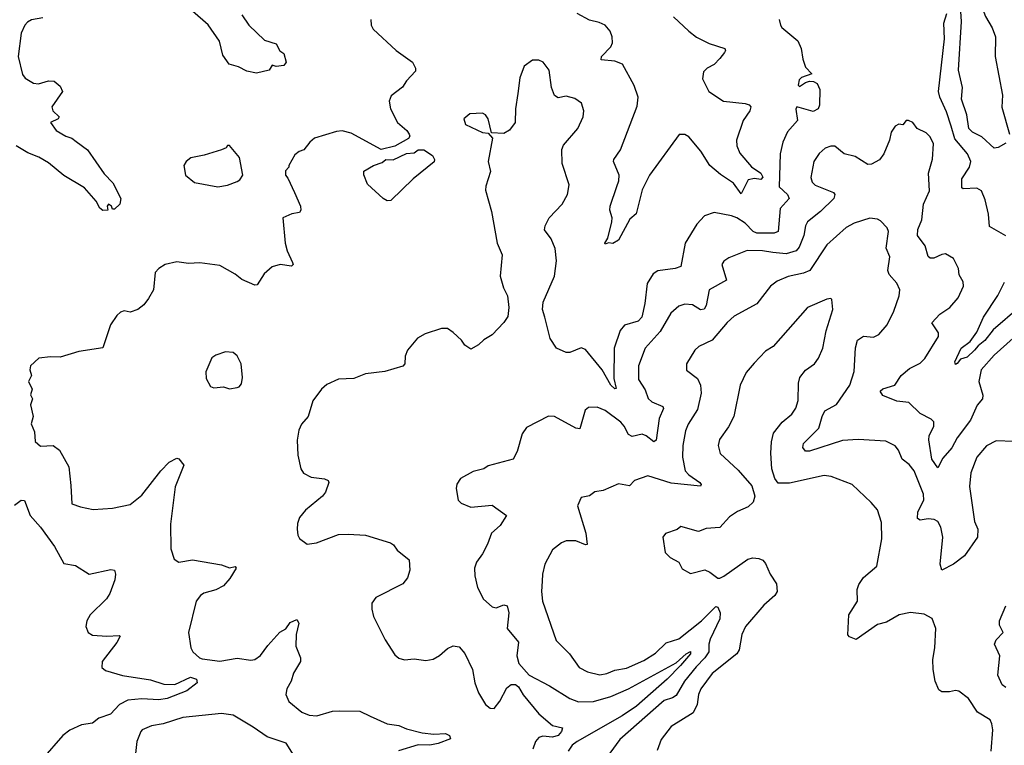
# Model space of a CAD drawing. Extents: x 2057697 to 2160550, y 827490 to 1016834.
# Tile 404 of 509: x 2085827 to 2090887, y 976105 to 979834. Entities that reach past the tile are written whole.
import ezdxf

# ---------------------------------------------------------------- set-up
doc = ezdxf.new("R2010")
doc.units = 0

msp = doc.modelspace()

# ---------------------------------------------------------------- linework, layer by layer
at = {"layer": '0CON20XD'}
for points in [[(2090916.5, 980365), (2090835.5, 980324.5), (2090756.2, 980235), (2090744.6, 980195.4), (2090739.4, 980095), (2090752.9, 979982.9), (2090776.2, 979886.2), (2090790.2, 979850.2), (2090825, 979791.9), (2090841, 979745), (2090838.9, 979645), (2090877.1, 979445), (2090874.2, 979384.2), (2090913.3, 979245)], [(2090895, 979198.8), (2090855, 979176.2), (2090835, 979174.2), (2090771.9, 979231.9), (2090722.5, 979255), (2090705, 979274.2), (2090694.7, 979345), (2090666.6, 979425), (2090671, 979485), (2090651.9, 979575), (2090667.2, 979825), (2090659.8, 979925)], [(2086968.3, 979858.3), (2087004.4, 979805), (2087085, 979729.2), (2087145, 979708.8), (2087163.8, 979673.8), (2087185, 979660), (2087196.7, 979615), (2087185, 979598.8), (2087145, 979592.5), (2087125, 979600), (2087110, 979575), (2087045, 979558.6), (2086995, 979569.4), (2086952.1, 979592.1), (2086904.5, 979604.5), (2086871.5, 979651.5), (2086853.4, 979723.4), (2086795, 979807.8), (2086715, 979877.5)], [(2089187.6, 979847.6), (2089265, 979774), (2089305, 979744.3), (2089370.9, 979710.9), (2089450, 979685), (2089453.8, 979675), (2089448.8, 979665), (2089424.2, 979635), (2089395, 979604.2), (2089360, 979585), (2089341.2, 979565), (2089335, 979530), (2089368.8, 979465), (2089443.3, 979415), (2089555, 979403.6), (2089575.4, 979395.4), (2089584.2, 979385), (2089579.2, 979365), (2089544.3, 979315), (2089510.8, 979215), (2089512.9, 979185), (2089527.6, 979147.6), (2089587.4, 979077.4), (2089635, 979045.4), (2089646.2, 979023.8), (2089635, 979012.9), (2089603, 979017), (2089570, 979010), (2089535, 978938.8), (2089495, 978993.5), (2089428.1, 979038.1), (2089373.7, 979083.7), (2089328, 979158), (2089265, 979231.2), (2089245, 979243.8), (2089216.4, 979243.6), (2089064, 979035), (2089025, 978960), (2088995, 978836.7), (2088962, 978808), (2088905, 978700), (2088875, 978683.3), (2088852.5, 978687.5), (2088835, 978680), (2088833.8, 978685), (2088849.1, 978710.9), (2088870.8, 978795), (2088872, 978815), (2088859.4, 978855), (2088861.1, 978875), (2088895.7, 978975.7), (2088906.5, 979005), (2088908.1, 979035), (2088878.6, 979105), (2088880, 979115), (2088914.5, 979165), (2089000.2, 979389.8), (2089005.4, 979435), (2088985, 979495.7), (2088925, 979604.4), (2088885, 979621.3), (2088815, 979627.5), (2088817.1, 979645), (2088865, 979694.4), (2088874, 979714), (2088871.4, 979745), (2088860.8, 979775), (2088835, 979806.2), (2088805, 979820), (2088755, 979831.2), (2088692.5, 979865)], [(2090895, 978722.9), (2090811.2, 978771.2), (2090804.7, 978835), (2090788.1, 978908.1), (2090769.1, 978955), (2090745, 978967.6), (2090675, 978963.6), (2090669.1, 978969.1), (2090668.5, 979015), (2090708.2, 979075), (2090715.4, 979105), (2090697.5, 979145), (2090632.2, 979222.2), (2090613.1, 979286.9), (2090590, 979360), (2090554.5, 979435.5), (2090548.7, 979465), (2090578.6, 979735), (2090575.3, 979815), (2090591, 979865)], [(2085947.1, 979842.9), (2085887.9, 979832.1), (2085868.3, 979821.7), (2085853.8, 979805), (2085834.2, 979765), (2085818.8, 979645), (2085842.3, 979552.3), (2085855, 979532.5), (2085897.7, 979507.7), (2085923.9, 979503.9), (2085975, 979518.8), (2086005, 979517.5), (2086035, 979492.5), (2086046.7, 979465), (2085992.5, 979385), (2085998.2, 979365), (2086031.1, 979335), (2086025.7, 979325), (2085985.8, 979305), (2086015, 979264.4), (2086064.2, 979235), (2086095, 979225.4), (2086118.1, 979208.1), (2086175.6, 979165), (2086262, 979042), (2086305.8, 978995), (2086347.5, 978915), (2086342.5, 978885), (2086315, 978860), (2086305, 978860), (2086300, 978875), (2086283.6, 978886.4), (2086277.5, 978875), (2086280, 978855), (2086255, 978853.3), (2086240, 978865), (2086220.3, 978900.3), (2086160, 978970), (2086055, 979032.2), (2085975, 979098.8), (2085925, 979127.9), (2085868.8, 979148.8), (2085808.8, 979185)], [(2087632, 979835), (2087634, 979805), (2087643.8, 979785), (2087761.2, 979675), (2087845, 979616), (2087861.2, 979585), (2087860.7, 979569.3), (2087815, 979518.8), (2087795, 979486.2), (2087736.8, 979443.2), (2087725.7, 979415), (2087732.2, 979375), (2087769.5, 979305), (2087816, 979265), (2087828.8, 979245), (2087832, 979235), (2087825, 979223.5), (2087755, 979183.8), (2087685, 979166.4), (2087530.2, 979250.2), (2087485, 979261.9), (2087455, 979258.6), (2087342.5, 979225), (2087317.5, 979205), (2087287.5, 979165), (2087263, 979157), (2087240.7, 979139.3), (2087210, 979085), (2087210, 979075), (2087193, 979057), (2087192.5, 979035), (2087205, 979020), (2087240, 978945), (2087270, 978875), (2087272.5, 978855), (2087265, 978842.5), (2087225, 978836.7), (2087180, 978815), (2087192, 978685), (2087202, 978645), (2087230, 978585), (2087232.5, 978575), (2087223.8, 978566.2), (2087165, 978575.4), (2087125, 978564.1), (2087083, 978527), (2087048.2, 978471.8), (2087035, 978468.6), (2086968.5, 978498.5), (2086935, 978525.8), (2086855, 978570), (2086753.6, 978583.6)], [(2089729.2, 979835), (2089736, 979805), (2089743, 979793), (2089825.8, 979725), (2089842.5, 979685), (2089850.6, 979630.6)], [(2089850.6, 979630.6), (2089865, 979590), (2089897.5, 979555), (2089845, 979537.1), (2089833.1, 979525), (2089827.9, 979497.9), (2089835, 979491.1), (2089865, 979511.5), (2089885, 979517.1), (2089905.8, 979515.8), (2089925, 979506.2), (2089938.1, 979475), (2089936.2, 979393.8), (2089930, 979375), (2089905, 979362.3), (2089820, 979385), (2089815.5, 979374.5), (2089824.5, 979315), (2089771.9, 979258.1), (2089748.2, 979205), (2089734.7, 979145), (2089730, 978975), (2089771.9, 978935), (2089781.9, 978915), (2089735, 978863.3), (2089724.5, 978745.5), (2089703.9, 978736.1), (2089615, 978736.5), (2089595.9, 978745.9), (2089555, 978787.7), (2089512.9, 978815), (2089485, 978826), (2089395, 978843.3), (2089346, 978825), (2089306.9, 978783.1), (2089246.2, 978685), (2089224.5, 978565.5), (2089195, 978554.7), (2089106.3, 978543.7), (2089082.5, 978527.5), (2089052.2, 978477.8), (2089039.8, 978375), (2089024.1, 978305), (2089005, 978283.8), (2088935.8, 978264.2), (2088913.3, 978236.7), (2088881.8, 978145), (2088879.6, 977989.6), (2088892.5, 977937.5), (2088885, 977936.2), (2088864.2, 977955), (2088820, 978035), (2088735, 978138), (2088712.7, 978147.3), (2088655, 978124), (2088636.1, 978123.9), (2088585.6, 978145.6), (2088552.9, 978195), (2088525.8, 978304.2), (2088514.5, 978344.5), (2088517.9, 978382.1), (2088575.6, 978515), (2088585.7, 978595), (2088578.3, 978658.3), (2088558.3, 978708.3), (2088524.2, 978754.2), (2088527.5, 978775), (2088548.8, 978815), (2088614.2, 978885), (2088642.9, 978935), (2088650, 978985), (2088615.6, 979095), (2088613.5, 979166.5), (2088621.2, 979188.8), (2088695.8, 979275), (2088722.5, 979335), (2088725.7, 979365.7), (2088713.8, 979405), (2088679.3, 979429.3), (2088635, 979440), (2088595, 979432.5), (2088575, 979444.3), (2088560, 979485), (2088547.8, 979575), (2088517.5, 979615), (2088495, 979625.8), (2088462.5, 979625), (2088418.8, 979595), (2088398, 979535), (2088387.1, 979455), (2088374.2, 979375.8), (2088373.9, 979306.1), (2088344.2, 979265.8), (2088315, 979248.8), (2088251.7, 979251.7), (2088233.8, 979325), (2088221.2, 979345), (2088205, 979354), (2088139.5, 979350.5), (2088110, 979325), (2088117.5, 979295), (2088205, 979253.8), (2088235, 979250), (2088257.5, 979225), (2088234.2, 979105), (2088247, 979053), (2088222.5, 978977.5), (2088221.7, 978958.3), (2088252.3, 978847.7), (2088281.4, 978685), (2088305.7, 978625), (2088295.7, 978515), (2088312.5, 978455), (2088334.2, 978414.2), (2088340, 978355), (2088335, 978307.5), (2088315, 978276.7), (2088255.8, 978214.2), (2088211.7, 978188.3), (2088185, 978162.5), (2088145, 978140), (2088115, 978161.2), (2088097, 978187), (2088055, 978226.7), (2088025, 978246.7), (2087995, 978246.7), (2087910.5, 978219.5), (2087872.3, 978197.7), (2087820, 978135), (2087807.5, 978105), (2087806.7, 978065), (2087796.1, 978053.9), (2087704.2, 978025.8), (2087605, 978014), (2087545, 977990), (2087465, 977986.9), (2087405, 977958.6), (2087377.5, 977935), (2087334.4, 977875), (2087309.4, 977795), (2087275.7, 977755), (2087262.5, 977725), (2087252.3, 977672.3), (2087255.8, 977595), (2087272, 977525), (2087285, 977503.8), (2087325, 977482), (2087394.1, 977474.1), (2087412.5, 977465), (2087416.7, 977455), (2087398.8, 977405), (2087383.8, 977385), (2087296.8, 977313.2), (2087266, 977275), (2087254.3, 977245), (2087252.5, 977215), (2087256, 977185), (2087265, 977166.7), (2087305, 977138), (2087352.5, 977145), (2087465, 977188.8), (2087515, 977190), (2087605, 977184.4), (2087732.5, 977145), (2087748.8, 977135), (2087767.3, 977107.3), (2087828.3, 977058.3), (2087832.5, 977005), (2087820.8, 976965), (2087795.8, 976935), (2087656.7, 976865), (2087636.7, 976835), (2087636.2, 976805), (2087645.9, 976765.9), (2087705, 976646.7), (2087755, 976570), (2087775, 976553.3), (2087805, 976543.8), (2087855, 976548.8), (2087915, 976541.2), (2087952.3, 976547.7), (2087984.1, 976565.9), (2088025, 976602), (2088055, 976616.2), (2088085, 976611.2), (2088115, 976576.2), (2088153.6, 976493.6), (2088166.7, 976425), (2088184.3, 976375), (2088220, 976315), (2088245, 976296), (2088265, 976293.8), (2088295, 976332), (2088329.9, 976400.1), (2088352.7, 976417.3), (2088375, 976417), (2088391.1, 976405), (2088415, 976364.5), (2088495.6, 976265.6), (2088565, 976207.1), (2088616.2, 976195), (2088611.9, 976175), (2088595, 976154.7), (2088565, 976147.3), (2088515, 976151.9), (2088495.3, 976144.7), (2088478.5, 976125), (2088463.8, 976085)], [(2090965, 978225.5), (2090835, 978109.1), (2090767.7, 978035), (2090755.4, 977974.6), (2090775.6, 977904.4), (2090774.5, 977885.5), (2090746.7, 977853.3), (2090713.7, 977776.3), (2090644.9, 977685.1), (2090616.7, 977633.3), (2090570.2, 977579.8), (2090545, 977530), (2090514.6, 977575), (2090498.4, 977675), (2090500.3, 977695), (2090523.9, 977745), (2090525, 977767.5), (2090510.8, 977780.8), (2090455, 977810), (2090396.8, 977866.8), (2090333.7, 977873.7), (2090262.2, 977902.2), (2090249.2, 977925), (2090263, 977937), (2090324.2, 977955.8), (2090355.8, 978005), (2090398.9, 978041.1), (2090455, 978068.5), (2090477.4, 978092.6), (2090548.9, 978205), (2090547.8, 978225), (2090514.5, 978275), (2090555, 978320), (2090606.7, 978355), (2090650, 978405), (2090676.2, 978465), (2090675.8, 978485.8), (2090655, 978522.5), (2090650.6, 978555), (2090625, 978606.2), (2090585, 978630), (2090565, 978626.9), (2090525, 978607.8), (2090505, 978607.5), (2090495, 978616.7), (2090480.8, 978670.8), (2090441.1, 978725), (2090441.5, 978755), (2090462.5, 978805), (2090472, 978885), (2090501.8, 978955), (2090497.1, 979045), (2090516.9, 979116.9), (2090522.2, 979195), (2090505, 979230.8), (2090485, 979252.5), (2090438, 979275), (2090416.2, 979305), (2090395, 979315.7), (2090382.5, 979315), (2090365, 979293.3), (2090345, 979296.2), (2090325, 979286.2), (2090304.5, 979255.5), (2090296.9, 979215), (2090267.1, 979145), (2090245, 979114), (2090205, 979090.8), (2090185, 979090), (2090120, 979130), (2090064, 979145), (2090015, 979184.4), (2089995, 979184.4), (2089966.3, 979173.7), (2089934.6, 979145.4), (2089907.8, 979105), (2089893, 979023), (2089899.4, 978999.4), (2089915, 978983.1), (2090009.4, 978945), (2090015.5, 978935), (2090010.9, 978915), (2089942.9, 978847.1), (2089875.3, 978794.7), (2089865.5, 978775), (2089857.3, 978725), (2089831.8, 978665), (2089817.1, 978645), (2089765, 978629.8), (2089697.6, 978637.6), (2089643.4, 978646.6), (2089565, 978647.3), (2089470.6, 978609.4), (2089445, 978592), (2089435.7, 978575), (2089460, 978495), (2089370, 978445), (2089354.7, 978365), (2089345, 978345.6), (2089325, 978342.5), (2089285, 978368.9), (2089245, 978372.2), (2089215, 978361.9), (2089173.1, 978325), (2089118.3, 978231.7), (2089041.4, 978145), (2089006.7, 978055), (2089006.9, 977985), (2089040.7, 977930.7), (2089057.5, 977887.5), (2089075, 977869.1), (2089131.2, 977845), (2089135.6, 977835.6), (2089113.1, 977785), (2089097.7, 977672.3), (2089085, 977664.4), (2089045.7, 977695.7), (2089025, 977703.8), (2088975, 977691.5), (2088955, 977701.4), (2088933.5, 977745), (2088915.6, 977765), (2088835, 977824.6), (2088795, 977842.1), (2088749.7, 977840.3), (2088732.7, 977827.3), (2088705, 977731.2), (2088685, 977734.3), (2088575, 977793.8), (2088545, 977796.7), (2088432.1, 977737.9), (2088410, 977705), (2088384.2, 977615), (2088362.5, 977575), (2088235, 977541.2), (2088212.5, 977525), (2088158.3, 977511.7), (2088092.5, 977475), (2088073, 977447), (2088070, 977425), (2088081.2, 977365), (2088095, 977348.8), (2088145, 977328.8), (2088255, 977338.8), (2088328.8, 977285), (2088296, 977235), (2088251.5, 977195), (2088231.9, 977138.1), (2088205, 977089.2), (2088175, 977046.2), (2088164.4, 977015), (2088165.7, 976975), (2088180.6, 976915), (2088211.4, 976855), (2088255, 976816.9), (2088275, 976811.8), (2088315, 976826.9), (2088332.2, 976822.2), (2088341.3, 976785), (2088331.9, 976705), (2088391.1, 976635), (2088381.2, 976565), (2088392.2, 976525), (2088444.5, 976465), (2088550.1, 976410.1), (2088655, 976344.6), (2088698, 976328), (2088775, 976330), (2088865.4, 976355.4), (2088955.2, 976394.8), (2089201.1, 976528.9), (2089251.5, 976575), (2089275, 976586), (2089274.2, 976575), (2089223.1, 976515), (2089155, 976445.3), (2088997, 976305), (2088923.2, 976256.8), (2088691.2, 976125), (2088665.4, 976105), (2088646.1, 976073.9)], [(2086845, 978974.2), (2086895, 978984), (2086945, 979002.5), (2086959.3, 979010.7), (2086973.3, 979035), (2086956.2, 979125), (2086905, 979187.5), (2086895, 979187.5), (2086887.5, 979175), (2086864.4, 979165.6), (2086775, 979137.5), (2086706.1, 979123.9), (2086682.5, 979105), (2086671.2, 979085), (2086680, 979035), (2086725, 978996.7), (2086845, 978974.2)], [(2087715, 978903.1), (2087695, 978914.6), (2087615, 978988.9), (2087595, 979036), (2087595, 979055.3), (2087645.6, 979085), (2087690.7, 979099.3), (2087709.2, 979115), (2087745.7, 979114.3), (2087815, 979146.2), (2087855, 979149.5), (2087875, 979165.2), (2087904, 979165), (2087949.2, 979135), (2087958.8, 979115), (2087956.4, 979103.6), (2087850, 979015), (2087735, 978903.8), (2087715, 978903.1)], [(2090935, 977666.2), (2090845, 977668.8), (2090795, 977644), (2090745.7, 977585), (2090714.6, 977505), (2090708.2, 977435), (2090733.6, 977255), (2090750.6, 977215), (2090748.6, 977175), (2090681.4, 977078.6), (2090625, 977035.5), (2090565, 977004.2), (2090557.8, 977035), (2090570.8, 977175), (2090561.2, 977225), (2090545.3, 977255.3), (2090526.2, 977265), (2090495, 977269.1), (2090455, 977262), (2090440.3, 977270.3), (2090442.1, 977305), (2090472.5, 977365), (2090472.1, 977395), (2090423.2, 977515), (2090397.6, 977547.6), (2090361.1, 977575), (2090342.1, 977622.1), (2090325, 977643.8), (2090278.3, 977668.3), (2090135, 977676.5), (2090055, 977671.2), (2089885, 977615.6), (2089865, 977616), (2089851.9, 977635), (2089855.6, 977655), (2089933.5, 977735), (2089950, 977795), (2089965, 977824.3), (2090025, 977856.2), (2090093.4, 977955), (2090115.9, 978025), (2090122.3, 978147.7), (2090132.9, 978187.1), (2090162.4, 978207.6), (2090215, 978201.4), (2090242, 978215), (2090284.6, 978265.4), (2090318.9, 978335), (2090346.9, 978415), (2090349.4, 978445), (2090335, 978480), (2090295.6, 978525), (2090287.8, 978545), (2090298.9, 978615), (2090280.2, 978660.2), (2090290.9, 978745), (2090285, 978763.8), (2090250.3, 978800.3), (2090235, 978809.2), (2090195, 978813.1), (2090115, 978788.5), (2090073.6, 978766.4), (2089975, 978676.5), (2089886.7, 978545), (2089855, 978531.6), (2089775.3, 978514.7), (2089719.5, 978490.5), (2089685, 978464.3), (2089615, 978373.3), (2089499.2, 978310.8), (2089462.6, 978277.4), (2089385, 978186.9), (2089316.4, 978153.6), (2089295.8, 978135), (2089254.4, 978065), (2089253.4, 978033.4), (2089310.3, 977990.3), (2089326.3, 977956.3), (2089329.7, 977915), (2089309.3, 977830.7), (2089262.2, 977755), (2089249.1, 977720.9), (2089234.6, 977645), (2089232.7, 977585), (2089246.9, 977515), (2089265, 977494.6), (2089322.9, 977455), (2089329.2, 977445), (2089325, 977436.7), (2089175, 977452.4), (2089055, 977490), (2088986.2, 977465), (2088961.3, 977438.7), (2088905, 977447.8), (2088825, 977414.4), (2088782.7, 977407.3), (2088755, 977387.5), (2088711.7, 977378.3), (2088694, 977335), (2088735.6, 977195.6), (2088743, 977137), (2088735, 977134.2), (2088685.5, 977155.5), (2088635, 977155.7), (2088611.2, 977145), (2088565, 977108.8), (2088525.7, 977035), (2088513.3, 976985), (2088512.4, 976947.6), (2088508.1, 976895), (2088514.5, 976845), (2088583.9, 976643.9), (2088652.9, 976575), (2088701.4, 976505), (2088745, 976482.5), (2088807.6, 976467.6), (2088845, 976473.5), (2088885, 976491.1), (2088945, 976501.3), (2089035, 976541.3), (2089095, 976577.5), (2089148.8, 976631.2), (2089215, 976652.7), (2089330, 976745), (2089405, 976818), (2089414.2, 976814.2), (2089426.9, 976785), (2089425.5, 976755.5), (2089375, 976650), (2089367.8, 976625), (2089368.1, 976585), (2089348.5, 976555), (2089302.8, 976507.2), (2089243.8, 976435), (2089199.8, 976360.2), (2089181.9, 976348.1), (2089139.6, 976335), (2088911.1, 976135), (2088860, 976065)], [(2086753.6, 978583.6), (2086695, 978580.8), (2086635, 978588.6), (2086575, 978576.2), (2086542.5, 978555), (2086523.8, 978535), (2086514.2, 978445.8), (2086488.7, 978401.3), (2086465, 978368.8), (2086435, 978344), (2086395, 978331.2), (2086365, 978336.7), (2086345, 978330), (2086326.1, 978313.9), (2086294.2, 978265.8), (2086255, 978148), (2086131.1, 978128.9), (2086035, 978098.6), (2085985, 978101.2), (2085925, 978093.8), (2085883.8, 978055), (2085880, 978035), (2085888.8, 978005), (2085873.3, 977975), (2085891.2, 977935), (2085882.5, 977905), (2085893.3, 977885), (2085883.8, 977855), (2085896, 977795), (2085887, 977757), (2085903.3, 977715), (2085906.1, 977666.1), (2085935, 977641.2), (2086000, 977645), (2086031.7, 977621.7), (2086080, 977535), (2086089.7, 977439.7), (2086096.2, 977346.2), (2086139.5, 977329.5), (2086205, 977316.2), (2086305, 977322.9), (2086395, 977341.4), (2086455, 977390.8), (2086552.2, 977515), (2086595, 977559.2), (2086635, 977580), (2086645, 977576.7), (2086670, 977545), (2086626.9, 977433.1), (2086601.7, 977241.7), (2086604.2, 977114.2), (2086621.7, 977061.7), (2086645, 977046), (2086715, 977057.1), (2086865, 977032), (2086905, 977016.7), (2086935, 977023.3), (2086940, 977015), (2086907.3, 976962.7), (2086873.8, 976925), (2086835, 976904.5), (2086773, 976887), (2086755.8, 976875), (2086734.5, 976845), (2086694.2, 976684.2), (2086707.5, 976605), (2086716.7, 976585), (2086751.2, 976555), (2086765, 976548.6), (2086855, 976537.1), (2086945, 976552.5), (2087015, 976542), (2087035, 976546.2), (2087065, 976566.2), (2087101.7, 976618.3), (2087164.5, 976685.5), (2087195, 976703.8), (2087217.5, 976735), (2087251.7, 976751.7), (2087262.5, 976732.5), (2087248.5, 976675), (2087246.5, 976615), (2087270, 976555), (2087270.8, 976535), (2087234.4, 976475), (2087221.5, 976435), (2087199.5, 976395), (2087195.6, 976365), (2087210.2, 976330.2), (2087277.1, 976275), (2087315, 976260), (2087355, 976256.5), (2087435, 976279.6), (2087472.6, 976282.6), (2087575, 976280), (2087628, 976255), (2087715, 976215.6), (2087775, 976205.8), (2087815, 976188.6), (2087895, 976168.6), (2087955, 976162), (2088015.6, 976165.6), (2088036.2, 976155), (2088041.7, 976138.3), (2087976.8, 976113.2), (2087935, 976105.6), (2087875, 976107.1), (2087774.3, 976075.7)], [(2090964.3, 978355.7), (2090830, 978240), (2090786.2, 978185), (2090751.6, 978158.4), (2090733.8, 978135), (2090695, 978099.2), (2090661.7, 978088.3), (2090645, 978067.5), (2090635, 978062.5), (2090632, 978075), (2090665.6, 978145), (2090710.5, 978179.5), (2090745, 978228), (2090779.1, 978305), (2090854.1, 978415.9), (2090886.8, 978485)], [(2090818.5, 976075), (2090828.2, 976185), (2090823.3, 976215), (2090813.1, 976235), (2090749.4, 976275), (2090702.5, 976345), (2090652.7, 976382.7), (2090635, 976386.2), (2090605, 976378.8), (2090565, 976380), (2090550.3, 976390.3), (2090530.8, 976435), (2090521.1, 976495), (2090518.5, 976545), (2090528.9, 976605), (2090534, 976705), (2090515.6, 976755.6), (2090475, 976778.6), (2090405, 976786.5), (2090346.2, 976775), (2090281.7, 976738.3), (2090234.7, 976725.3), (2090125, 976648.8), (2090091.7, 976661.7), (2090082.3, 976672.3), (2090086.9, 976775), (2090132, 976845), (2090130.6, 976905), (2090139.3, 976930.7), (2090163.4, 976966.6), (2090232, 977025), (2090258.1, 977165), (2090255, 977250), (2090234.2, 977315), (2090202.6, 977352.6), (2090105, 977444.2), (2089996.4, 977486.4), (2089960.9, 977490.9), (2089782.5, 977452.5), (2089725, 977451.5), (2089706.9, 977475), (2089691.8, 977525), (2089686.1, 977606.1), (2089690, 977665), (2089700.8, 977709.2), (2089745.3, 977764.7), (2089795, 977806), (2089815, 977836.7), (2089826.8, 977876.8), (2089828.9, 977965), (2089835.6, 977995), (2089865, 978032.9), (2089911.2, 978065), (2089932, 978095), (2089954.4, 978145.6), (2089971.4, 978235), (2090006.2, 978345), (2090000, 978395), (2089995, 978400), (2089975, 978398), (2089875, 978354), (2089698.8, 978155), (2089660.3, 978129.7), (2089602.1, 978067.9), (2089560.2, 978019.8), (2089529.4, 977955), (2089496.7, 977795), (2089469.4, 977740.6), (2089423.6, 977676.4), (2089415.8, 977645), (2089426.2, 977605), (2089518.9, 977518.9), (2089588.7, 977438.7), (2089605.5, 977385.5), (2089595.6, 977355), (2089569.9, 977330.1), (2089515, 977306.4), (2089475, 977279.4), (2089425.5, 977224.5), (2089355, 977218.9), (2089315, 977204.2), (2089225, 977228.8), (2089205, 977213.3), (2089145, 977192.5), (2089132.5, 977175), (2089143.8, 977095), (2089169.5, 977069.5), (2089215, 977046.2), (2089230.8, 977010.8), (2089275, 976988), (2089347, 977007), (2089374.2, 976995), (2089414.4, 976964.4), (2089425, 976962.9), (2089445, 976973.1), (2089568.9, 977061.1), (2089595, 977067.8), (2089625, 977065.4), (2089645.9, 977055.9), (2089658.9, 977038.9), (2089683.5, 976985), (2089715.4, 976935), (2089718.8, 976895), (2089708.1, 976875), (2089651.8, 976825), (2089556.6, 976715), (2089537.5, 976675), (2089524.1, 976595.9), (2089512.9, 976575), (2089386.2, 976473.8), (2089327.3, 976395), (2089315.4, 976365), (2089307.7, 976315), (2089288.3, 976271.7), (2089175, 976200.9), (2089123.6, 976135), (2089102.8, 976077.2)], [(2086905, 977936.7), (2086945, 977943.3), (2086955, 977946.7), (2086967, 977963), (2086972.5, 977995), (2086965.6, 978065.6), (2086945, 978106.7), (2086925, 978123.8), (2086885, 978126.7), (2086835, 978110), (2086815, 978096.7), (2086783.9, 978023.9), (2086785, 977990), (2086808.3, 977948.3), (2086825, 977941.2), (2086875, 977946.7), (2086905, 977936.7)], [(2085801.5, 977338.5), (2085835, 977364), (2085852.7, 977362.7), (2085880.5, 977285), (2085935.2, 977225.2), (2086006.4, 977126.4), (2086055, 977038.6), (2086115, 977029.2), (2086185, 976984.3), (2086295, 977007.5), (2086314, 977004), (2086320, 976985), (2086317.1, 976955), (2086290.5, 976885), (2086272.7, 976857.3), (2086188.9, 976775), (2086172.2, 976745), (2086168.1, 976715), (2086179.2, 976685), (2086201.5, 976671.5), (2086275, 976666.1), (2086339.3, 976669.3), (2086344, 976665), (2086326.5, 976633.5), (2086250.8, 976535), (2086248.8, 976505), (2086268.7, 976488.7), (2086355, 976463.6), (2086500.4, 976440.4), (2086568.9, 976418.9), (2086625, 976417.7), (2086705, 976454.6), (2086736.7, 976445), (2086740, 976425), (2086686.7, 976385), (2086585, 976345.7), (2086542.3, 976337.7), (2086455, 976343.8), (2086382.7, 976337.3), (2086340.9, 976315), (2086294.7, 976265.3), (2086233.8, 976245), (2086200.9, 976219.1), (2086145, 976209.4), (2086085, 976182.5), (2086049.1, 976155), (2085945, 976035.7)], [(2090895, 976402), (2090876, 976415), (2090853.1, 976465), (2090863.1, 976565), (2090835.8, 976625), (2090845, 976646), (2090881.2, 976685), (2090861.5, 976721.5), (2090861.8, 976745), (2090895, 976822)], [(2087234.6, 976055), (2087196.9, 976115), (2087098.3, 976148.3), (2087027.6, 976197.6), (2086925, 976260.3), (2086865, 976268.2), (2086665, 976248.2), (2086565, 976215.6), (2086505, 976204.3), (2086456.7, 976185), (2086449.2, 976175), (2086428.9, 976125), (2086418.3, 976031.7)]]:
    msp.add_lwpolyline(points, dxfattribs=at)

doc.saveas('drawing.dxf')
